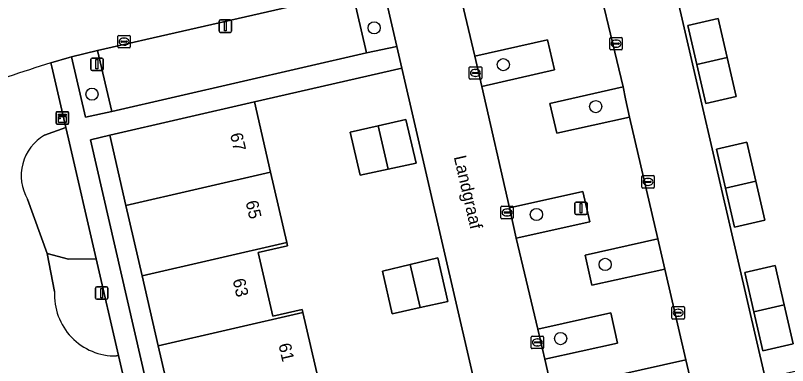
# Model space of a CAD drawing. Extents: x 156412 to 157779, y 382335 to 383768.
# Drawn here: x 157287.8 to 157349.8, y 382959.1 to 382987.3 of the extents above; entities that cross this region are included whole.
import ezdxf

# ---------------------------------------------------------------- set-up
doc = ezdxf.new("R2010")
doc.units = 0
for name, color, linetype in [('IMGEO_Boom', 7, 'Continuous'), ('IMGEO_Erf', 7, 'Continuous'), ('IMGEO_Groenvoorziening', 7, 'Continuous'), ('IMGEO_Kast', 7, 'Continuous'), ('IMGEO_Kolk', 7, 'Continuous'), ('IMGEO_Lichtmast', 7, 'Continuous'), ('IMGEO_Openbare_ruimte_label', 7, 'Continuous'), ('IMGEO_Pand', 7, 'Continuous'), ('IMGEO_Pand_nummerreeks', 7, 'Continuous'), ('IMGEO_Parkeervlak_open', 7, 'Continuous'), ('IMGEO_Rijbaan_lokaal_open', 7, 'Continuous'), ('IMGEO_Voetpad_open', 7, 'Continuous')]:
    doc.layers.add(name, color=color, linetype=linetype)

msp = doc.modelspace()

# ---------------------------------------------------------------- linework, layer by layer
at = {"layer": 'IMGEO_Boom'}
for centre in [(157316.648, 382986.267), (157327.019, 382983.308), (157293.98, 382980.939), (157334.438, 382979.937), (157329.675, 382971.277), (157335.193, 382967.267), (157331.621, 382961.307)]:
    msp.add_circle(centre, 0.489, dxfattribs=at)
at = {"layer": 'IMGEO_Erf'}
for points in [[(157353.264, 382975.559), (157355.59, 382976.112), (157354.55, 382980.638), (157353.383, 382980.369), (157352.242, 382985.342), (157351.102, 382990.315), (157349.915, 382990.049), (157348.671, 382995.434), (157349.855, 382995.708), (157348.706, 383000.679), (157348.67, 383000.844), (157338.718, 382998.563), (157348.052, 382958.148), (157356.8, 382960.109), (157356.773, 382960.234), (157355.547, 382965.626), (157356.714, 382965.91), (157355.678, 382970.446), (157354.502, 382970.177)], [(157345.001, 382983.883), (157345.715, 382980.749), (157343.278, 382980.193), (157342.564, 382983.327), (157341.849, 382986.461), (157344.286, 382987.017)], [(157318.866, 382983.024), (157307.033, 382980.31), (157308.327, 382974.679), (157309.624, 382969.038), (157309.687, 382968.764), (157307.331, 382968.224), (157308.513, 382963.109), (157310.862, 382963.649), (157310.92, 382963.397), (157312.222, 382957.758), (157313.523, 382952.118), (157315.691, 382952.635), (157320.333, 382953.742), (157319.896, 382955.757), (157324.311, 382956.773), (157324.792, 382954.773), (157325.367, 382954.9)], [(157317.768, 382974.918), (157315.529, 382974.427), (157314.725, 382977.878), (157316.955, 382978.397), (157319.184, 382978.915), (157320.007, 382975.409)], [(157298.004, 382966.357), (157296.705, 382971.998), (157295.407, 382977.638), (157293.862, 382977.278), (157300.34, 382949.081), (157301.899, 382949.436), (157300.601, 382955.076), (157299.302, 382960.717)], [(157347.307, 382973.944), (157348.031, 382970.808), (157345.595, 382970.246), (157344.871, 382973.382), (157344.147, 382976.518), (157346.583, 382977.08)], [(157317.317, 382966.723), (157319.542, 382967.259), (157321.767, 382967.795), (157322.564, 382964.295), (157320.329, 382963.792), (157318.093, 382963.289)], [(157350.298, 382960.888), (157347.862, 382960.326), (157347.138, 382963.467), (157346.413, 382966.607), (157348.849, 382967.169), (157349.574, 382964.028)]]:
    msp.add_lwpolyline(points, close=True, dxfattribs=at)
at = {"layer": 'IMGEO_Groenvoorziening'}
for points in [[(157314.895, 382989.129), (157316.033, 382984.246), (157318.459, 382984.778), (157317.328, 382989.654)], [(157324.722, 382983.994), (157325.28, 382981.556), (157331.12, 382982.887), (157330.562, 382985.293)], [(157294.428, 382984.455), (157292.331, 382983.923), (157293.454, 382979.078), (157295.572, 382979.55)], [(157336.837, 382980.555), (157336.632, 382981.532), (157330.759, 382980.194), (157331.304, 382977.802), (157337.151, 382979.078)], [(157327.518, 382971.807), (157328.06, 382969.362), (157333.97, 382970.686), (157333.416, 382973.114)], [(157339.427, 382969.327), (157333.588, 382968.018), (157334.127, 382965.609), (157339.986, 382966.894)], [(157329.787, 382962.068), (157330.342, 382959.654), (157336.185, 382960.95), (157335.642, 382963.372)], [(157341.668, 382959.603), (157330.903, 382957.201), (157331.237, 382955.735), (157341.999, 382958.23)]]:
    msp.add_lwpolyline(points, close=True, dxfattribs=at)
for points in [[(157290.168, 382977.645), (157291.889, 382978.253), (157290.756, 382983.122), (157290.68, 382983.445)], [(157292.099, 382977.35), (157291.889, 382978.253), (157290.168, 382977.645)], [(157288.809, 382972.496), (157290.379, 382968.14), (157292.106, 382967.682), (157294.321, 382967.716), (157292.099, 382977.35)], [(157290.977, 382965.094), (157290.379, 382968.14), (157288.809, 382972.496)], [(157294.321, 382967.716), (157292.106, 382967.682), (157290.379, 382968.14), (157290.977, 382965.094)], [(157295.948, 382959.917), (157296.111, 382959.952), (157294.321, 382967.716)], [(157313.885, 382941.142), (157315.759, 382942.049), (157318.019, 382942.624), (157317.386, 382945.346), (157316.082, 382950.954), (157299.085, 382947.058), (157296.111, 382959.952), (157295.948, 382959.917)]]:
    msp.add_lwpolyline(points, dxfattribs=at)
for centre, radius, start, end in [((157315.195, 382902.277), 84.789, 106.80567, 111.71184), ((157292.053, 382974.394), 3.758, 120.10459, 210.32505), ((157292.053, 382974.394), 3.758, 120.10459, 210.32505), ((157295.854, 382964.802), 4.886, 176.57694, 271.09722), ((157295.854, 382964.802), 4.886, 176.57694, 271.09722)]:
    msp.add_arc(centre, radius, start, end, dxfattribs=at)
at = {"layer": 'IMGEO_Kast'}
for p, q in [((157291.105, 382978.607), (157291.105, 382979.448)), ((157291.105, 382979.448), (157291.105, 382978.607)), ((157291.18, 382979.532), (157292.021, 382979.532)), ((157292.021, 382979.532), (157291.18, 382979.532)), ((157292.105, 382979.457), (157292.105, 382978.616)), ((157292.105, 382978.616), (157292.105, 382979.457)), ((157292.03, 382978.532), (157291.189, 382978.532)), ((157291.189, 382978.532), (157292.03, 382978.532))]:
    msp.add_line(p, q, dxfattribs=at)
for points in [[(157291.3, 382979.322), (157291.9, 382979.322), (157291.9, 382979.237), (157291.3, 382979.237), (157291.3, 382979.322)], [(157291.3, 382979.147), (157291.9, 382979.147), (157291.9, 382978.658), (157291.3, 382978.658), (157291.3, 382979.147)]]:
    msp.add_lwpolyline(points, dxfattribs=at)
msp.add_circle((157291.384, 382978.996), 0.0377, dxfattribs=at)
for centre, start, end in [((157291.183, 382979.454), 92.4484, 184.28452), ((157291.183, 382979.454), 92.4484, 184.28452), ((157292.027, 382979.454), 2.4484, 94.28452), ((157292.027, 382979.454), 2.4484, 94.28452), ((157291.183, 382978.61), 182.4484, 274.28452), ((157291.183, 382978.61), 182.4484, 274.28452), ((157292.027, 382978.61), 272.4484, 4.28452), ((157292.027, 382978.61), 272.4484, 4.28452)]:
    msp.add_arc(centre, 0.0779, start, end, dxfattribs=at)
at = {"layer": 'IMGEO_Kolk'}
for p, q in [((157296.054, 382984.73), (157296.054, 382985.582)), ((157296.129, 382985.656), (157296.981, 382985.656)), ((157297.055, 382985.582), (157297.055, 382984.73)), ((157296.313, 382985.15), (157296.313, 382985.162)), ((157296.751, 382985.113), (157296.353, 382985.113)), ((157296.356, 382985.199), (157296.754, 382985.199)), ((157296.542, 382985.436), (157296.567, 382985.436)), ((157296.797, 382985.162), (157296.797, 382985.15)), ((157335.575, 382984.568), (157335.575, 382985.42)), ((157335.65, 382985.494), (157336.502, 382985.494)), ((157335.834, 382984.988), (157335.834, 382985)), ((157336.272, 382984.951), (157335.874, 382984.951)), ((157335.877, 382985.037), (157336.275, 382985.037)), ((157336.063, 382985.274), (157336.088, 382985.274)), ((157336.318, 382985), (157336.318, 382984.988)), ((157336.576, 382985.42), (157336.576, 382984.568)), ((157296.981, 382984.656), (157296.129, 382984.656)), ((157296.565, 382984.876), (157296.54, 382984.876)), ((157336.502, 382984.494), (157335.65, 382984.494)), ((157336.086, 382984.714), (157336.061, 382984.714)), ((157324.356, 382983.141), (157325.208, 382983.141)), ((157324.281, 382982.215), (157324.281, 382983.067)), ((157324.54, 382982.635), (157324.54, 382982.647)), ((157324.978, 382982.598), (157324.58, 382982.598)), ((157324.583, 382982.684), (157324.981, 382982.684)), ((157324.769, 382982.921), (157324.794, 382982.921)), ((157325.024, 382982.647), (157325.024, 382982.635)), ((157325.282, 382983.067), (157325.282, 382982.215)), ((157325.208, 382982.141), (157324.356, 382982.141)), ((157324.792, 382982.361), (157324.767, 382982.361)), ((157338.142, 382973.468), (157338.142, 382974.32)), ((157338.217, 382974.394), (157339.069, 382974.394)), ((157338.401, 382973.888), (157338.401, 382973.9)), ((157338.839, 382973.851), (157338.441, 382973.851)), ((157338.444, 382973.937), (157338.842, 382973.937)), ((157338.63, 382974.174), (157338.655, 382974.174)), ((157338.885, 382973.9), (157338.885, 382973.888)), ((157339.143, 382974.32), (157339.143, 382973.468)), ((157339.069, 382973.394), (157338.217, 382973.394)), ((157338.653, 382973.614), (157338.628, 382973.614)), ((157326.889, 382971.936), (157327.741, 382971.936)), ((157326.814, 382971.01), (157326.814, 382971.862)), ((157327.073, 382971.43), (157327.073, 382971.442)), ((157327.511, 382971.393), (157327.113, 382971.393)), ((157327.116, 382971.479), (157327.514, 382971.479)), ((157327.302, 382971.716), (157327.327, 382971.716)), ((157327.557, 382971.442), (157327.557, 382971.43)), ((157327.815, 382971.862), (157327.815, 382971.01)), ((157327.741, 382970.936), (157326.889, 382970.936)), ((157327.325, 382971.156), (157327.3, 382971.156)), ((157340.641, 382963.881), (157341.493, 382963.881)), ((157340.566, 382962.955), (157340.566, 382963.807)), ((157340.825, 382963.375), (157340.825, 382963.387)), ((157341.263, 382963.338), (157340.865, 382963.338)), ((157340.868, 382963.424), (157341.266, 382963.424)), ((157341.054, 382963.661), (157341.079, 382963.661)), ((157341.309, 382963.387), (157341.309, 382963.375)), ((157341.567, 382963.807), (157341.567, 382962.955)), ((157341.493, 382962.881), (157340.641, 382962.881)), ((157341.077, 382963.101), (157341.052, 382963.101)), ((157329.255, 382960.575), (157329.255, 382961.427)), ((157329.33, 382961.501), (157330.182, 382961.501)), ((157330.256, 382961.427), (157330.256, 382960.575)), ((157329.514, 382960.995), (157329.514, 382961.007)), ((157329.952, 382960.958), (157329.554, 382960.958)), ((157329.557, 382961.044), (157329.955, 382961.044)), ((157329.743, 382961.281), (157329.768, 382961.281)), ((157329.998, 382961.007), (157329.998, 382960.995)), ((157330.182, 382960.501), (157329.33, 382960.501)), ((157329.766, 382960.721), (157329.741, 382960.721))]:
    msp.add_line(p, q, dxfattribs=at)
for points in [[(157296.054, 382984.73), (157296.054, 382985.582)], [(157296.129, 382985.656), (157296.981, 382985.656)], [(157297.055, 382985.582), (157297.055, 382984.73)], [(157335.575, 382984.568), (157335.575, 382985.42)], [(157335.65, 382985.494), (157336.502, 382985.494)], [(157336.576, 382985.42), (157336.576, 382984.568)], [(157296.981, 382984.656), (157296.129, 382984.656)], [(157336.502, 382984.494), (157335.65, 382984.494)], [(157324.356, 382983.141), (157325.208, 382983.141)], [(157324.281, 382982.215), (157324.281, 382983.067)], [(157325.282, 382983.067), (157325.282, 382982.215)], [(157325.208, 382982.141), (157324.356, 382982.141)], [(157338.142, 382973.468), (157338.142, 382974.32)], [(157338.217, 382974.394), (157339.069, 382974.394)], [(157339.143, 382974.32), (157339.143, 382973.468)], [(157339.069, 382973.394), (157338.217, 382973.394)], [(157326.889, 382971.936), (157327.741, 382971.936)], [(157326.814, 382971.01), (157326.814, 382971.862)], [(157327.815, 382971.862), (157327.815, 382971.01)], [(157327.741, 382970.936), (157326.889, 382970.936)], [(157340.641, 382963.881), (157341.493, 382963.881)], [(157340.566, 382962.955), (157340.566, 382963.807)], [(157341.567, 382963.807), (157341.567, 382962.955)], [(157341.493, 382962.881), (157340.641, 382962.881)], [(157329.255, 382960.575), (157329.255, 382961.427)], [(157329.33, 382961.501), (157330.182, 382961.501)], [(157330.256, 382961.427), (157330.256, 382960.575)], [(157330.182, 382960.501), (157329.33, 382960.501)]]:
    msp.add_lwpolyline(points, dxfattribs=at)
for centre, radius, start, end in [((157296.131, 382985.58), 0.0765, 91.55205, 178.44795), ((157296.131, 382985.58), 0.0765, 91.55205, 178.44795), ((157296.979, 382985.58), 0.0765, 1.55205, 88.44795), ((157296.979, 382985.58), 0.0765, 1.55205, 88.44795), ((157296.353, 382985.159), 0.0403, 85.87752, 175.75265), ((157296.35, 382985.149), 0.0366, 178.93798, 274.71019), ((157296.754, 382985.156), 0.043, 264.86636, 352.45326), ((157296.758, 382985.161), 0.0386, 1.73085, 96.63898), ((157335.652, 382985.418), 0.0765, 91.55205, 178.44795), ((157335.652, 382985.418), 0.0765, 91.55205, 178.44795), ((157335.874, 382984.997), 0.0403, 85.87752, 175.75265), ((157335.871, 382984.987), 0.0366, 178.93798, 274.71019), ((157336.275, 382984.994), 0.043, 264.86636, 352.45326), ((157336.279, 382984.999), 0.0386, 1.73085, 96.63898), ((157336.5, 382985.418), 0.0765, 1.55205, 88.44795), ((157336.5, 382985.418), 0.0765, 1.55205, 88.44795), ((157296.131, 382984.732), 0.0765, 181.55205, 268.44795), ((157296.131, 382984.732), 0.0765, 181.55205, 268.44795), ((157296.979, 382984.732), 0.0765, 271.55205, 358.44795), ((157296.979, 382984.732), 0.0765, 271.55205, 358.44795), ((157335.652, 382984.57), 0.0765, 181.55205, 268.44795), ((157335.652, 382984.57), 0.0765, 181.55205, 268.44795), ((157336.5, 382984.57), 0.0765, 271.55205, 358.44795), ((157336.5, 382984.57), 0.0765, 271.55205, 358.44795), ((157324.358, 382983.065), 0.0765, 91.55205, 178.44795), ((157324.358, 382983.065), 0.0765, 91.55205, 178.44795), ((157325.206, 382983.065), 0.0765, 1.55205, 88.44795), ((157325.206, 382983.065), 0.0765, 1.55205, 88.44795), ((157324.58, 382982.644), 0.0403, 85.87752, 175.75265), ((157324.577, 382982.634), 0.0366, 178.93798, 274.71019), ((157324.981, 382982.641), 0.043, 264.86636, 352.45326), ((157324.985, 382982.646), 0.0386, 1.73085, 96.63898), ((157324.358, 382982.217), 0.0765, 181.55205, 268.44795), ((157324.358, 382982.217), 0.0765, 181.55205, 268.44795), ((157325.206, 382982.217), 0.0765, 271.55205, 358.44795), ((157325.206, 382982.217), 0.0765, 271.55205, 358.44795), ((157338.219, 382974.318), 0.0765, 91.55205, 178.44795), ((157338.219, 382974.318), 0.0765, 91.55205, 178.44795), ((157338.441, 382973.897), 0.0403, 85.87752, 175.75265), ((157338.438, 382973.887), 0.0366, 178.93798, 274.71019), ((157338.842, 382973.894), 0.043, 264.86636, 352.45326), ((157338.846, 382973.899), 0.0386, 1.73085, 96.63898), ((157339.067, 382974.318), 0.0765, 1.55205, 88.44795), ((157339.067, 382974.318), 0.0765, 1.55205, 88.44795), ((157338.219, 382973.47), 0.0765, 181.55205, 268.44795), ((157338.219, 382973.47), 0.0765, 181.55205, 268.44795), ((157339.067, 382973.47), 0.0765, 271.55205, 358.44795), ((157339.067, 382973.47), 0.0765, 271.55205, 358.44795), ((157326.891, 382971.86), 0.0765, 91.55205, 178.44795), ((157326.891, 382971.86), 0.0765, 91.55205, 178.44795), ((157327.739, 382971.86), 0.0765, 1.55205, 88.44795), ((157327.739, 382971.86), 0.0765, 1.55205, 88.44795), ((157327.113, 382971.439), 0.0403, 85.87752, 175.75265), ((157327.11, 382971.429), 0.0366, 178.93798, 274.71019), ((157327.514, 382971.436), 0.043, 264.86636, 352.45326), ((157327.518, 382971.441), 0.0386, 1.73085, 96.63898), ((157326.891, 382971.012), 0.0765, 181.55205, 268.44795), ((157326.891, 382971.012), 0.0765, 181.55205, 268.44795), ((157327.739, 382971.012), 0.0765, 271.55205, 358.44795), ((157327.739, 382971.012), 0.0765, 271.55205, 358.44795), ((157340.643, 382963.805), 0.0765, 91.55205, 178.44795), ((157340.643, 382963.805), 0.0765, 91.55205, 178.44795), ((157341.491, 382963.805), 0.0765, 1.55205, 88.44795), ((157341.491, 382963.805), 0.0765, 1.55205, 88.44795), ((157340.865, 382963.384), 0.0403, 85.87752, 175.75265), ((157340.862, 382963.374), 0.0366, 178.93798, 274.71019), ((157341.266, 382963.381), 0.043, 264.86636, 352.45326), ((157341.27, 382963.386), 0.0386, 1.73085, 96.63898), ((157340.643, 382962.957), 0.0765, 181.55205, 268.44795), ((157340.643, 382962.957), 0.0765, 181.55205, 268.44795), ((157341.491, 382962.957), 0.0765, 271.55205, 358.44795), ((157341.491, 382962.957), 0.0765, 271.55205, 358.44795), ((157329.332, 382961.425), 0.0765, 91.55205, 178.44795), ((157329.332, 382961.425), 0.0765, 91.55205, 178.44795), ((157330.18, 382961.425), 0.0765, 1.55205, 88.44795), ((157330.18, 382961.425), 0.0765, 1.55205, 88.44795), ((157329.554, 382961.004), 0.0403, 85.87752, 175.75265), ((157329.551, 382960.994), 0.0366, 178.93798, 274.71019), ((157329.955, 382961.001), 0.043, 264.86636, 352.45326), ((157329.959, 382961.006), 0.0386, 1.73085, 96.63898), ((157329.332, 382960.577), 0.0765, 181.55205, 268.44795), ((157329.332, 382960.577), 0.0765, 181.55205, 268.44795), ((157330.18, 382960.577), 0.0765, 271.55205, 358.44795), ((157330.18, 382960.577), 0.0765, 271.55205, 358.44795)]:
    msp.add_arc(centre, radius, start, end, dxfattribs=at)
for centre, major_axis, ratio, start_param, end_param in [((157296.541, 382985.156), (-0.387, 0.002), 0.722429, 4.712389, 7.853982), ((157296.566, 382985.156), (-0.39, 0.002), 0.717154, 1.570796, 4.712389), ((157336.062, 382984.994), (-0.387, 0.002), 0.722429, 4.712389, 7.853982), ((157336.087, 382984.994), (-0.39, 0.002), 0.717154, 1.570796, 4.712389), ((157324.768, 382982.641), (-0.387, 0.002), 0.722429, 4.712389, 7.853982), ((157324.793, 382982.641), (-0.39, 0.002), 0.717154, 1.570796, 4.712389), ((157338.629, 382973.894), (-0.387, 0.002), 0.722429, 4.712389, 7.853982), ((157338.654, 382973.894), (-0.39, 0.002), 0.717154, 1.570796, 4.712389), ((157327.301, 382971.436), (-0.387, 0.002), 0.722429, 4.712389, 7.853982), ((157327.326, 382971.436), (-0.39, 0.002), 0.717154, 1.570796, 4.712389), ((157341.053, 382963.381), (-0.387, 0.002), 0.722429, 4.712389, 7.853982), ((157341.078, 382963.381), (-0.39, 0.002), 0.717154, 1.570796, 4.712389), ((157329.742, 382961.001), (-0.387, 0.002), 0.722429, 4.712389, 7.853982), ((157329.767, 382961.001), (-0.39, 0.002), 0.717154, 1.570796, 4.712389)]:
    msp.add_ellipse(centre, major_axis=major_axis, ratio=ratio, start_param=start_param, end_param=end_param, dxfattribs=at)
at = {"layer": 'IMGEO_Lichtmast'}
for p, q in [((157304.293, 382986.901), (157305.083, 382986.901)), ((157305.083, 382986.901), (157304.293, 382986.901)), ((157304.193, 382986.001), (157304.193, 382986.801)), ((157304.193, 382986.801), (157304.193, 382986.001)), ((157305.183, 382986.801), (157305.183, 382986.001)), ((157305.183, 382986.001), (157305.183, 382986.801)), ((157305.083, 382985.901), (157304.293, 382985.901)), ((157304.293, 382985.901), (157305.083, 382985.901)), ((157293.882, 382982.937), (157293.882, 382983.737)), ((157293.882, 382983.737), (157293.882, 382982.937)), ((157293.982, 382983.837), (157294.772, 382983.837)), ((157294.772, 382983.837), (157293.982, 382983.837)), ((157294.872, 382983.737), (157294.872, 382982.937)), ((157294.872, 382982.937), (157294.872, 382983.737)), ((157294.772, 382982.837), (157293.982, 382982.837)), ((157293.982, 382982.837), (157294.772, 382982.837)), ((157332.758, 382971.371), (157332.758, 382972.171)), ((157332.758, 382972.171), (157332.758, 382971.371)), ((157332.858, 382972.271), (157333.648, 382972.271)), ((157333.648, 382972.271), (157332.858, 382972.271)), ((157333.748, 382972.171), (157333.748, 382971.371)), ((157333.748, 382971.371), (157333.748, 382972.171)), ((157333.648, 382971.271), (157332.858, 382971.271)), ((157332.858, 382971.271), (157333.648, 382971.271)), ((157294.267, 382964.562), (157294.267, 382965.362)), ((157294.267, 382965.362), (157294.267, 382964.562)), ((157294.367, 382965.462), (157295.157, 382965.462)), ((157295.157, 382965.462), (157294.367, 382965.462)), ((157295.257, 382965.362), (157295.257, 382964.562)), ((157295.257, 382964.562), (157295.257, 382965.362)), ((157295.157, 382964.462), (157294.367, 382964.462)), ((157294.367, 382964.462), (157295.157, 382964.462))]:
    msp.add_line(p, q, dxfattribs=at)
for points in [[(157304.613, 382986.776), (157304.763, 382986.776), (157304.763, 382986.026), (157304.613, 382986.026), (157304.613, 382986.776)], [(157294.302, 382983.712), (157294.452, 382983.712), (157294.452, 382982.962), (157294.302, 382982.962), (157294.302, 382983.712)], [(157333.178, 382972.146), (157333.328, 382972.146), (157333.328, 382971.396), (157333.178, 382971.396), (157333.178, 382972.146)], [(157294.687, 382965.337), (157294.837, 382965.337), (157294.837, 382964.587), (157294.687, 382964.587), (157294.687, 382965.337)]]:
    msp.add_lwpolyline(points, dxfattribs=at)
for centre, start, end in [((157304.293, 382986.801), 90, 180), ((157304.293, 382986.801), 90, 180), ((157305.083, 382986.801), 0, 90), ((157305.083, 382986.801), 360, 90), ((157304.293, 382986.001), 180, 270), ((157304.293, 382986.001), 180, 270), ((157305.083, 382986.001), 270, 0), ((157305.083, 382986.001), 270, 0), ((157293.982, 382983.737), 90, 180), ((157293.982, 382983.737), 90, 180), ((157294.772, 382983.737), 0, 90), ((157294.772, 382983.737), 360, 90), ((157293.982, 382982.937), 180, 270), ((157293.982, 382982.937), 180, 270), ((157294.772, 382982.937), 270, 0), ((157294.772, 382982.937), 270, 0), ((157332.858, 382972.171), 90, 180), ((157332.858, 382972.171), 90, 180), ((157333.648, 382972.171), 0, 90), ((157333.648, 382972.171), 360, 90), ((157332.858, 382971.371), 180, 270), ((157332.858, 382971.371), 180, 270), ((157333.648, 382971.371), 270, 0), ((157333.648, 382971.371), 270, 0), ((157294.367, 382965.362), 90, 180), ((157294.367, 382965.362), 90, 180), ((157295.157, 382965.362), 0, 90), ((157295.157, 382965.362), 360, 90), ((157294.367, 382964.562), 180, 270), ((157294.367, 382964.562), 180, 270), ((157295.157, 382964.562), 270, 0), ((157295.157, 382964.562), 270, 0)]:
    msp.add_arc(centre, 0.1, start, end, dxfattribs=at)
at = {"layer": 'IMGEO_Pand'}
for points in [[(157342.564, 382983.327), (157345.001, 382983.883), (157344.286, 382987.017), (157341.849, 382986.461)], [(157345.001, 382983.883), (157342.564, 382983.327), (157343.278, 382980.193), (157345.715, 382980.749)], [(157296.705, 382971.998), (157308.327, 382974.679), (157307.033, 382980.31), (157295.407, 382977.638)], [(157319.184, 382978.915), (157316.955, 382978.397), (157317.768, 382974.918), (157320.007, 382975.409)], [(157316.955, 382978.397), (157314.725, 382977.878), (157315.529, 382974.427), (157317.768, 382974.918)], [(157344.871, 382973.382), (157347.307, 382973.944), (157346.583, 382977.08), (157344.147, 382976.518)], [(157308.327, 382974.679), (157296.705, 382971.998), (157298.004, 382966.357), (157309.624, 382969.038)], [(157347.307, 382973.944), (157344.871, 382973.382), (157345.595, 382970.246), (157348.031, 382970.808)], [(157309.624, 382969.038), (157298.004, 382966.357), (157299.302, 382960.717), (157310.92, 382963.397), (157310.862, 382963.649), (157308.513, 382963.109), (157307.331, 382968.224), (157309.687, 382968.764)], [(157321.767, 382967.795), (157319.542, 382967.259), (157320.329, 382963.792), (157322.564, 382964.295)], [(157319.542, 382967.259), (157317.317, 382966.723), (157318.093, 382963.289), (157320.329, 382963.792)], [(157347.138, 382963.467), (157349.574, 382964.028), (157348.849, 382967.169), (157346.413, 382966.607)], [(157349.574, 382964.028), (157347.138, 382963.467), (157347.862, 382960.326), (157350.298, 382960.888)], [(157310.92, 382963.397), (157299.302, 382960.717), (157300.601, 382955.076), (157312.222, 382957.758)]]:
    msp.add_lwpolyline(points, close=True, dxfattribs=at)
at = {"layer": 'IMGEO_Parkeervlak_open'}
msp.add_lwpolyline([(157323.582, 382988.871), (157324.722, 382983.994), (157330.562, 382985.293), (157331.12, 382982.887), (157325.28, 382981.556), (157327.518, 382971.807), (157333.416, 382973.114), (157333.97, 382970.686), (157328.06, 382969.362), (157329.787, 382962.068), (157335.642, 382963.372), (157336.185, 382960.95), (157330.342, 382959.654), (157330.903, 382957.201), (157341.668, 382959.603), (157339.986, 382966.894), (157334.127, 382965.609), (157333.588, 382968.018), (157339.427, 382969.327), (157337.151, 382979.078), (157331.304, 382977.802), (157330.759, 382980.194), (157336.632, 382981.532), (157333.952, 382992.798)], dxfattribs=at)
msp.add_lwpolyline([(157316.033, 382984.246), (157314.895, 382989.129), (157294.428, 382984.455), (157295.572, 382979.55)], close=True, dxfattribs=at)
at = {"layer": 'IMGEO_Rijbaan_lokaal_open'}
for points in [[(157348.052, 382958.148), (157338.718, 382998.563)], [(157290.68, 382983.445), (157292.152, 382983.875), (157292.331, 382983.923), (157294.428, 382984.455), (157314.895, 382989.129), (157317.328, 382989.654), (157318.459, 382984.778), (157318.866, 382983.024), (157325.367, 382954.9)]]:
    msp.add_lwpolyline(points, dxfattribs=at)
msp.add_lwpolyline([(157327.518, 382971.807), (157325.28, 382981.556), (157324.722, 382983.994), (157323.582, 382988.871), (157323.239, 382990.343), (157329.463, 382991.764), (157333.952, 382992.798), (157336.632, 382981.532), (157336.837, 382980.555), (157337.151, 382979.078), (157339.427, 382969.327), (157339.986, 382966.894), (157341.668, 382959.603), (157341.999, 382958.23), (157331.237, 382955.735), (157330.903, 382957.201), (157330.342, 382959.654), (157329.787, 382962.068), (157328.06, 382969.362)], close=True, dxfattribs=at)
msp.add_arc((157315.195, 382902.277), 84.789, 106.80567, 111.71184, dxfattribs=at)
at = {"layer": 'IMGEO_Voetpad_open'}
msp.add_lwpolyline([(157307.033, 382980.31), (157318.866, 382983.024), (157318.459, 382984.778), (157316.033, 382984.246), (157295.572, 382979.55), (157293.454, 382979.078), (157292.331, 382983.923), (157292.152, 382983.875), (157290.68, 382983.445), (157290.756, 382983.122), (157291.889, 382978.253), (157292.099, 382977.35), (157294.321, 382967.716), (157296.111, 382959.952), (157299.085, 382947.058), (157316.082, 382950.954), (157315.691, 382952.635), (157313.523, 382952.118), (157301.899, 382949.436), (157300.34, 382949.081), (157293.862, 382977.278), (157295.407, 382977.638)], close=True, dxfattribs=at)

# ---------------------------------------------------------------- texts
at = {"layer": 'IMGEO_Openbare_ruimte_label'}
msp.add_text('Landgraaf', height=1, rotation=283.0075, dxfattribs=at).set_placement((157323.032, 382975.894))
at = {"layer": 'IMGEO_Pand_nummerreeks'}
for s, rotation, p in [('67', 282.93718, (157305.063, 382977.721)), ('65', 282.93718, (157306.312, 382972.287)), ('63', 283.0002, (157305.274, 382966.021)), ('61', 282.98301, (157308.948, 382960.828))]:
    msp.add_text(s, height=1, rotation=rotation, dxfattribs=at).set_placement(p)

doc.saveas('drawing.dxf')
